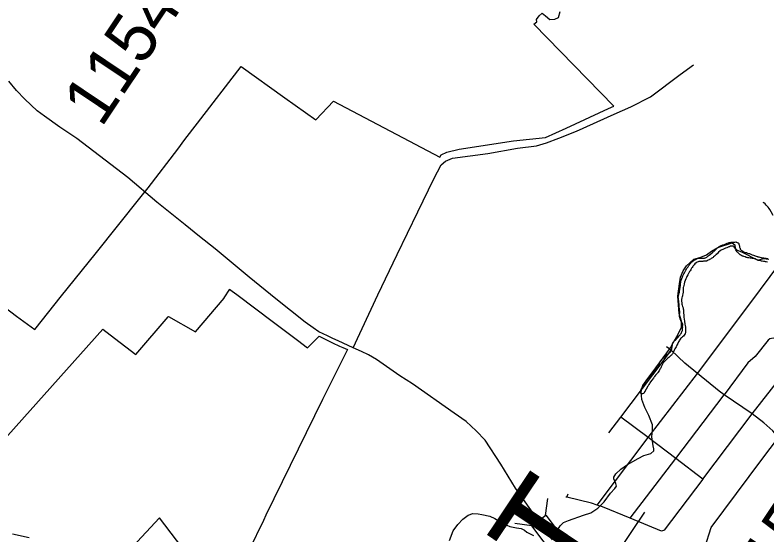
# Model space of a CAD drawing. Extents: x 1716282 to 1717158, y 799307 to 801078.
# Drawn here: x 1716655.2 to 1716763, y 800849.8 to 800924.3 of the extents above; entities that cross this region are included whole.
import ezdxf

# ---------------------------------------------------------------- set-up
doc = ezdxf.new("R2010")
doc.units = 0
for name, color, linetype in [('Exist Boundary Political City Limit New', 7, 'Continuous'), ('Exist Hydrographic Creek Single Shore', 7, 'Continuous'), ('Exist Hydrographic Lake Shore', 7, 'Continuous'), ('Exist Road Non-System Type 51', 7, 'Continuous'), ('Exist Road Secondary Structure Standard Bridge CELL', 7, 'Continuous'), ('Exist Road Secondary Type 20 Attributed', 7, 'Continuous'), ('Exist Road Secondary Type 51 Attributed', 7, 'Continuous'), ('Map Preparation Boundary City Limit Buffer Line', 7, 'Continuous'), ('Old_Level_1', 7, 'Continuous'), ('Prop DSN Text', 7, 'Continuous')]:
    doc.layers.add(name, color=color, linetype=linetype)

msp = doc.modelspace()

# ---------------------------------------------------------------- linework, layer by layer
at = {"layer": 'Exist Boundary Political City Limit New'}
for points in [[(1716698.35, 800909.26), (1716700.87, 800911.93), (1716712.6, 800905.77), (1716716.11, 800903.92), (1716716.33, 800904.26), (1716717.11, 800904.64), (1716718.9, 800905.06), (1716726.69, 800906.25), (1716731.29, 800906.75), (1716734.22, 800908.07), (1716740.32, 800910.88), (1716741.07, 800911.21), (1716729.6, 800922.97), (1716730.03, 800923.3), (1716729.98, 800923.67), (1716730.37, 800924.19), (1716730.78, 800924.55), (1716731.27, 800924.17), (1716731.88, 800923.64), (1716732.59, 800923.71), (1716733.14, 800923.92), (1716733.37, 800924.81)], [(1716651.78, 800883.91), (1716655.44, 800881.15), (1716658.05, 800879.21), (1716661.91, 800884.03), (1716666.72, 800890.04), (1716673.32, 800898.27), (1716674.3, 800899.54), (1716678.55, 800905.07), (1716679.59, 800906.44), (1716681.4, 800908.78), (1716687.64, 800916.89)], [(1716687.64, 800916.89), (1716693.91, 800912.42), (1716698.35, 800909.26)], [(1716681.09, 800878.87), (1716685.21, 800883.73), (1716685.23, 800883.77), (1716686, 800884.98), (1716686.01, 800884.96), (1716687.01, 800884.22), (1716692.27, 800880.27), (1716695.73, 800877.67), (1716697.15, 800876.58), (1716698.83, 800878.28), (1716700.74, 800877.3), (1716701.76, 800876.85), (1716702.2, 800876.66), (1716702.88, 800876.35), (1716699.32, 800869.2), (1716691.2, 800852.62), (1716690.83, 800851.85), (1716688.77, 800847.63)], [(1716648.93, 800858.19), (1716667.83, 800879.27), (1716668.87, 800878.46), (1716672.54, 800875.63), (1716677.2, 800881.04), (1716677.23, 800881.08), (1716681.09, 800878.87)], [(1716680.04, 800846.84), (1716675.95, 800852.25), (1716670.83, 800846.75)], [(1716657.25, 800849.34), (1716654.87, 800849.9)]]:
    msp.add_lwpolyline(points, dxfattribs=at)
at = {"layer": 'Exist Hydrographic Creek Single Shore'}
for points in [[(1716732.6, 800849.32), (1716732.9, 800849.93), (1716732.99, 800850.46), (1716733.38, 800851.06), (1716733.87, 800851.58), (1716734.57, 800851.85), (1716736.72, 800852.6), (1716737.78, 800852.93), (1716738.76, 800853.6), (1716739.7, 800854.5), (1716740.59, 800855.76), (1716741.21, 800856.41), (1716741.47, 800856.79), (1716741.37, 800857.13), (1716741.19, 800857.5), (1716741.08, 800857.81), (1716741.05, 800858.07), (1716741.33, 800858.52), (1716742.05, 800859.22), (1716743, 800859.85), (1716744.57, 800860.75), (1716745.38, 800861.14), (1716746.38, 800861.43), (1716746.78, 800861.81), (1716746.81, 800862.14), (1716746.68, 800862.55), (1716746.53, 800863.83), (1716746.59, 800864.8), (1716746.59, 800865.58), (1716746.09, 800866.9), (1716745.53, 800868.03), (1716745.06, 800869.19), (1716744.99, 800870.34), (1716745.22, 800871.21), (1716745.95, 800872.21), (1716747.09, 800873.73), (1716749.19, 800876.57), (1716749.55, 800877.3), (1716750.31, 800878.54), (1716750.76, 800879.55), (1716750.78, 800880.41), (1716750.45, 800881.52), (1716750.23, 800884.02), (1716750.47, 800885.77), (1716750.6, 800886.73), (1716751.01, 800887.65), (1716751.49, 800888.33), (1716752.54, 800889.3), (1716753.53, 800889.59), (1716754.33, 800889.91), (1716755.07, 800890.45), (1716755.99, 800890.97), (1716758.03, 800891.64), (1716758.39, 800891.37), (1716758.47, 800890.88), (1716758.75, 800890.61), (1716759.35, 800890.36), (1716761.7, 800889.18), (1716762.5, 800889.38), (1716763.26, 800889.32)], [(1716719.42, 800852.05), (1716720.18, 800852.63), (1716720.86, 800852.84), (1716721.6, 800852.82), (1716722.15, 800852.69), (1716723.28, 800852.47), (1716724.01, 800852.13), (1716725.31, 800851.36), (1716726.17, 800850.97), (1716727.12, 800850.79), (1716727.76, 800850.69), (1716728.25, 800850.47), (1716728.61, 800850.18), (1716729.15, 800849.87), (1716729.56, 800849.7)], [(1716717.5, 800848.98), (1716718.04, 800850.35), (1716718.69, 800851.25), (1716719.42, 800852.05)]]:
    msp.add_lwpolyline(points, dxfattribs=at)
at = {"layer": 'Exist Hydrographic Lake Shore'}
for points in [[(1716752.71, 800889.21), (1716752.81, 800889.28), (1716752.89, 800889.31), (1716752.95, 800889.34), (1716753.06, 800889.39), (1716753.15, 800889.42), (1716753.21, 800889.42), (1716753.39, 800889.42), (1716753.53, 800889.43), (1716753.63, 800889.44), (1716753.72, 800889.46), (1716753.88, 800889.46), (1716754.04, 800889.46), (1716754.14, 800889.48), (1716754.2, 800889.5), (1716754.29, 800889.53), (1716754.39, 800889.59), (1716754.48, 800889.67), (1716754.54, 800889.73), (1716754.61, 800889.78), (1716754.72, 800889.87), (1716754.93, 800890.04), (1716755.14, 800890.22), (1716755.26, 800890.31), (1716755.29, 800890.33), (1716755.38, 800890.4), (1716755.49, 800890.5), (1716755.59, 800890.59), (1716755.66, 800890.64), (1716755.7, 800890.7), (1716755.8, 800890.78), (1716755.89, 800890.88), (1716755.99, 800890.96), (1716756.09, 800891.03), (1716756.16, 800891.1), (1716756.25, 800891.15), (1716756.29, 800891.17), (1716756.36, 800891.19), (1716756.47, 800891.24), (1716756.69, 800891.34), (1716756.91, 800891.42), (1716757.02, 800891.47), (1716757.13, 800891.51), (1716757.31, 800891.58), (1716757.49, 800891.64), (1716757.58, 800891.67), (1716757.67, 800891.68), (1716757.75, 800891.7), (1716757.9, 800891.72), (1716758.07, 800891.74), (1716758.16, 800891.76), (1716758.25, 800891.76), (1716758.4, 800891.76), (1716758.53, 800891.77), (1716758.61, 800891.76), (1716758.67, 800891.74), (1716758.76, 800891.7), (1716758.84, 800891.65), (1716758.89, 800891.62), (1716758.94, 800891.58), (1716758.96, 800891.55), (1716758.98, 800891.48), (1716759, 800891.4), (1716759.02, 800891.34), (1716759.04, 800891.29), (1716759.07, 800891.19), (1716759.09, 800891.08), (1716759.1, 800891.03), (1716759.11, 800890.96), (1716759.16, 800890.84), (1716759.19, 800890.73), (1716759.23, 800890.67), (1716759.26, 800890.63), (1716759.33, 800890.58), (1716759.41, 800890.53), (1716759.47, 800890.49), (1716759.54, 800890.44), (1716759.66, 800890.36), (1716759.79, 800890.29), (1716759.93, 800890.26), (1716760.02, 800890.24), (1716760.08, 800890.25), (1716760.14, 800890.22), (1716760.24, 800890.17), (1716760.38, 800890.13), (1716760.52, 800890.09), (1716760.6, 800890.07), (1716760.71, 800890.02), (1716760.9, 800889.94), (1716761.09, 800889.87), (1716761.19, 800889.84), (1716761.24, 800889.82), (1716761.32, 800889.76), (1716761.45, 800889.73), (1716761.6, 800889.69), (1716761.66, 800889.67), (1716761.72, 800889.65), (1716761.83, 800889.63), (1716762, 800889.57), (1716762.18, 800889.52)], [(1716763.07, 800888.88), (1716762.9, 800888.91), (1716762.8, 800888.94), (1716762.69, 800888.95), (1716762.52, 800888.98), (1716762.33, 800888.99), (1716762.22, 800889.01), (1716762.13, 800889.05), (1716761.96, 800889.1), (1716761.8, 800889.13), (1716761.71, 800889.17), (1716761.61, 800889.19), (1716761.46, 800889.27), (1716761.31, 800889.33), (1716761.22, 800889.36), (1716761.12, 800889.38), (1716760.96, 800889.41), (1716760.8, 800889.43), (1716760.71, 800889.44), (1716760.59, 800889.46), (1716760.42, 800889.48), (1716760.25, 800889.5), (1716760.16, 800889.52), (1716760.1, 800889.53), (1716760.02, 800889.56), (1716759.87, 800889.62), (1716759.71, 800889.68), (1716759.62, 800889.71), (1716759.53, 800889.73), (1716759.4, 800889.8), (1716759.28, 800889.87), (1716759.21, 800889.92), (1716759.18, 800889.94), (1716759.09, 800890.03), (1716758.98, 800890.13), (1716758.87, 800890.23), (1716758.8, 800890.3), (1716758.75, 800890.37), (1716758.66, 800890.51), (1716758.57, 800890.64), (1716758.52, 800890.71), (1716758.47, 800890.78), (1716758.41, 800890.91), (1716758.32, 800891.05), (1716758.18, 800891.14), (1716758.01, 800891.17), (1716757.81, 800891.14), (1716757.65, 800891.09), (1716757.56, 800891.06), (1716757.46, 800891.01), (1716757.27, 800890.94), (1716757.09, 800890.87), (1716756.99, 800890.82), (1716756.89, 800890.77), (1716756.71, 800890.7), (1716756.55, 800890.64), (1716756.44, 800890.59), (1716756.31, 800890.49), (1716756.09, 800890.28), (1716755.86, 800890.07), (1716755.75, 800889.98), (1716755.71, 800889.94), (1716755.67, 800889.91), (1716755.6, 800889.84), (1716755.48, 800889.72), (1716755.36, 800889.62), (1716755.28, 800889.55), (1716755.19, 800889.49), (1716755.04, 800889.41), (1716754.9, 800889.32), (1716754.8, 800889.27), (1716754.71, 800889.22), (1716754.57, 800889.14), (1716754.42, 800889.06)], [(1716762.18, 800889.52), (1716762.3, 800889.49), (1716762.39, 800889.49), (1716762.57, 800889.47), (1716762.74, 800889.44), (1716762.86, 800889.44), (1716762.97, 800889.41), (1716763.16, 800889.38)], [(1716754.42, 800889.06), (1716754.34, 800889.03), (1716754.25, 800889.02), (1716754.09, 800889.01), (1716753.94, 800888.99), (1716753.83, 800888.98), (1716753.73, 800888.97), (1716753.54, 800888.98), (1716753.37, 800888.98), (1716753.27, 800888.97), (1716753.16, 800888.93), (1716753.01, 800888.86), (1716752.85, 800888.76), (1716752.69, 800888.63), (1716752.58, 800888.5), (1716752.52, 800888.43), (1716752.46, 800888.35), (1716752.37, 800888.23), (1716752.28, 800888.1), (1716752.22, 800888.02), (1716752.17, 800887.93), (1716752.08, 800887.77), (1716752, 800887.62), (1716751.93, 800887.53), (1716751.88, 800887.42), (1716751.78, 800887.25), (1716751.66, 800887.04), (1716751.55, 800886.83), (1716751.47, 800886.67), (1716751.42, 800886.58), (1716751.37, 800886.46), (1716751.29, 800886.22), (1716751.21, 800886), (1716751.18, 800885.89), (1716751.16, 800885.82), (1716751.13, 800885.72), (1716751.08, 800885.54), (1716751.04, 800885.35), (1716751.01, 800885.25), (1716751.01, 800885.15), (1716751, 800884.97), (1716751.01, 800884.79), (1716751, 800884.69), (1716750.99, 800884.57), (1716750.95, 800884.35), (1716750.92, 800884.13), (1716750.9, 800884.02), (1716750.87, 800883.93), (1716750.82, 800883.77), (1716750.77, 800883.53), (1716750.77, 800883.26), (1716750.81, 800883.04), (1716750.8, 800882.92), (1716750.83, 800882.85), (1716750.87, 800882.72), (1716750.92, 800882.52), (1716750.98, 800882.31), (1716751.01, 800882.15), (1716751.03, 800882.07), (1716751.05, 800882.02), (1716751.06, 800881.88), (1716751.07, 800881.59), (1716751.09, 800881.29), (1716751.11, 800881.13), (1716751.12, 800880.99), (1716751.15, 800880.71), (1716751.19, 800880.42), (1716751.21, 800880.29), (1716751.23, 800880.18), (1716751.26, 800880), (1716751.29, 800879.81), (1716751.31, 800879.73), (1716751.33, 800879.65), (1716751.33, 800879.52), (1716751.35, 800879.4), (1716751.36, 800879.32), (1716751.35, 800879.26), (1716751.35, 800879.14), (1716751.36, 800879.02), (1716751.35, 800878.95), (1716751.35, 800878.88), (1716751.32, 800878.76), (1716751.28, 800878.65), (1716751.28, 800878.57), (1716751.24, 800878.53), (1716751.16, 800878.41), (1716751.04, 800878.28), (1716750.91, 800878.17), (1716750.8, 800878.08), (1716750.74, 800878.04), (1716750.69, 800877.97), (1716750.57, 800877.83), (1716750.46, 800877.68), (1716750.41, 800877.59), (1716750.35, 800877.47), (1716750.23, 800877.22), (1716750.11, 800876.97), (1716750.04, 800876.84), (1716749.99, 800876.75), (1716749.9, 800876.61)], [(1716751.29, 800887.53), (1716751.38, 800887.71), (1716751.48, 800887.87), (1716751.53, 800887.97), (1716751.59, 800888.05), (1716751.71, 800888.21), (1716751.83, 800888.38), (1716751.89, 800888.47), (1716751.93, 800888.53), (1716751.98, 800888.58), (1716752.07, 800888.7), (1716752.17, 800888.82), (1716752.22, 800888.88), (1716752.28, 800888.94), (1716752.38, 800889), (1716752.49, 800889.08), (1716752.54, 800889.12), (1716752.6, 800889.16), (1716752.71, 800889.21)], [(1716748.77, 800875.69), (1716748.84, 800875.74), (1716748.9, 800875.79), (1716749.01, 800875.88), (1716749.12, 800875.97), (1716749.19, 800876.03), (1716749.22, 800876.09), (1716749.28, 800876.21), (1716749.35, 800876.34), (1716749.37, 800876.4), (1716749.39, 800876.48), (1716749.4, 800876.61), (1716749.43, 800876.74), (1716749.43, 800876.81), (1716749.44, 800876.89), (1716749.46, 800877.03), (1716749.48, 800877.16), (1716749.48, 800877.22), (1716749.52, 800877.29), (1716749.56, 800877.39), (1716749.62, 800877.47), (1716749.65, 800877.5), (1716749.7, 800877.56), (1716749.8, 800877.64), (1716749.92, 800877.7), (1716749.97, 800877.76), (1716750.06, 800877.87), (1716750.25, 800878.08), (1716750.42, 800878.3), (1716750.51, 800878.4), (1716750.56, 800878.45), (1716750.64, 800878.55), (1716750.71, 800878.63), (1716750.74, 800878.67), (1716750.77, 800878.77), (1716750.82, 800878.9), (1716750.87, 800879.04), (1716750.9, 800879.1), (1716750.9, 800879.17), (1716750.92, 800879.29), (1716750.92, 800879.4), (1716750.93, 800879.48), (1716750.94, 800879.56), (1716750.93, 800879.73), (1716750.94, 800879.9), (1716750.95, 800879.97), (1716750.91, 800880.06), (1716750.84, 800880.18), (1716750.78, 800880.3), (1716750.74, 800880.35), (1716750.7, 800880.41), (1716750.68, 800880.45), (1716750.65, 800880.53), (1716750.62, 800880.59), (1716750.6, 800880.64), (1716750.58, 800880.71), (1716750.56, 800880.79), (1716750.54, 800880.93), (1716750.5, 800881.1), (1716750.48, 800881.19), (1716750.49, 800881.29), (1716750.5, 800881.45), (1716750.51, 800881.61), (1716750.53, 800881.69), (1716750.52, 800881.78), (1716750.5, 800881.94), (1716750.47, 800882.1), (1716750.47, 800882.17), (1716750.47, 800882.23), (1716750.45, 800882.41), (1716750.42, 800882.79), (1716750.4, 800883.17), (1716750.37, 800883.34), (1716750.35, 800883.42), (1716750.34, 800883.49), (1716750.32, 800883.65), (1716750.31, 800883.81), (1716750.3, 800883.91), (1716750.33, 800884.02), (1716750.38, 800884.23), (1716750.45, 800884.44), (1716750.47, 800884.55), (1716750.5, 800884.7), (1716750.54, 800884.97), (1716750.57, 800885.25), (1716750.59, 800885.4), (1716750.6, 800885.53), (1716750.64, 800885.77), (1716750.67, 800886), (1716750.67, 800886.11), (1716750.69, 800886.15), (1716750.74, 800886.3), (1716750.82, 800886.54), (1716750.9, 800886.78), (1716750.94, 800886.9), (1716750.99, 800887), (1716751.08, 800887.19), (1716751.18, 800887.35), (1716751.24, 800887.44), (1716751.29, 800887.53)], [(1716749.9, 800876.61), (1716749.81, 800876.45), (1716749.76, 800876.37), (1716749.71, 800876.26), (1716749.61, 800876.03), (1716749.5, 800875.82), (1716749.46, 800875.71), (1716749.4, 800875.65), (1716749.31, 800875.56), (1716749.23, 800875.48), (1716749.18, 800875.43), (1716749.15, 800875.38), (1716749.05, 800875.31), (1716748.95, 800875.21), (1716748.81, 800875.1), (1716748.7, 800875.03), (1716748.64, 800874.99), (1716748.56, 800874.89), (1716748.4, 800874.71), (1716748.23, 800874.53), (1716748.15, 800874.43), (1716748.1, 800874.37), (1716748.03, 800874.23), (1716747.95, 800874.04), (1716747.86, 800873.86), (1716747.81, 800873.72), (1716747.77, 800873.65), (1716747.68, 800873.52), (1716747.54, 800873.31), (1716747.38, 800873.08), (1716747.3, 800872.98), (1716747.22, 800872.87), (1716747.06, 800872.67), (1716746.91, 800872.48), (1716746.84, 800872.39), (1716746.8, 800872.35), (1716746.73, 800872.23), (1716746.53, 800871.96), (1716746.33, 800871.7), (1716746.23, 800871.57), (1716746.17, 800871.48), (1716746.07, 800871.33), (1716745.98, 800871.17), (1716745.93, 800871.1), (1716745.45, 800870.25), (1716745.42, 800870.22), (1716745.41, 800870.13), (1716745.34, 800870.06), (1716745.19, 800870.02), (1716745.05, 800870.02), (1716744.98, 800870.03), (1716744.95, 800870.07), (1716744.93, 800870.17), (1716744.92, 800870.33), (1716744.95, 800870.48), (1716744.98, 800870.6), (1716745, 800870.66), (1716745.04, 800870.72), (1716745.12, 800870.86), (1716745.2, 800870.99), (1716745.24, 800871.06), (1716745.33, 800871.19), (1716745.47, 800871.44), (1716745.63, 800871.69), (1716745.7, 800871.8), (1716745.76, 800871.9), (1716745.86, 800872.03), (1716745.94, 800872.16), (1716746, 800872.22), (1716746.06, 800872.29), (1716746.17, 800872.4), (1716746.29, 800872.52), (1716746.34, 800872.57), (1716746.37, 800872.61), (1716746.46, 800872.75), (1716746.67, 800873.03), (1716746.89, 800873.32), (1716746.99, 800873.45), (1716747.05, 800873.51), (1716747.15, 800873.62), (1716747.25, 800873.71), (1716747.3, 800873.76), (1716747.35, 800873.82), (1716747.44, 800873.93), (1716747.55, 800874.1), (1716747.59, 800874.26), (1716747.62, 800874.41), (1716747.64, 800874.48), (1716747.71, 800874.57), (1716747.82, 800874.75), (1716747.96, 800874.92), (1716748, 800875.01), (1716748.03, 800875.05), (1716748.09, 800875.11), (1716748.24, 800875.23), (1716748.37, 800875.37), (1716748.44, 800875.44), (1716748.5, 800875.49), (1716748.64, 800875.59), (1716748.77, 800875.69)]]:
    msp.add_lwpolyline(points, dxfattribs=at)
at = {"layer": 'Exist Road Non-System Type 51'}
for p, q in [((1716745.98, 800863.75), (1716753.06, 800872.92)), ((1716749.94, 800860.74), (1716756.87, 800869.86)), ((1716760.88, 800867.11), (1716756.87, 800869.86)), ((1716753.81, 800857.78), (1716760.88, 800867.11)), ((1716745.98, 800863.75), (1716742.07, 800866.66)), ((1716738.66, 800854.05), (1716745.98, 800863.75)), ((1716749.94, 800860.74), (1716745.98, 800863.75)), ((1716743.41, 800852.17), (1716749.94, 800860.74)), ((1716753.81, 800857.78), (1716749.94, 800860.74)), ((1716734.32, 800855.17), (1716734.2, 800855.19))]:
    msp.add_line(p, q, dxfattribs=at)
for points in [[(1716763.91, 800895.56), (1716763.64, 800896.08), (1716763.45, 800896.4), (1716763.33, 800896.58), (1716763.19, 800896.74), (1716763.06, 800896.9), (1716762.91, 800897.06), (1716762.74, 800897.22), (1716762.56, 800897.37), (1716762.48, 800897.43)], [(1716753.06, 800872.92), (1716760.86, 800883.26), (1716764.71, 800888.51), (1716764.9, 800888.94)], [(1716767.46, 800875.65), (1716764.4, 800877.86), (1716764.2, 800877.94), (1716763.91, 800877.98), (1716763.65, 800877.95), (1716763.41, 800877.87), (1716763.17, 800877.7), (1716761.31, 800875.36), (1716760.29, 800874.44), (1716756.87, 800869.86)], [(1716749.29, 800876.24), (1716748.63, 800876.74)], [(1716742.07, 800866.66), (1716748.16, 800874.67), (1716749.29, 800876.24)], [(1716753.06, 800872.92), (1716751.26, 800874.38), (1716749.29, 800876.24)], [(1716760.88, 800867.11), (1716766.43, 800874.2), (1716767.46, 800875.65)], [(1716756.87, 800869.86), (1716756.15, 800870.36), (1716753.06, 800872.92)], [(1716764.69, 800863.73), (1716763.87, 800864.7), (1716762.58, 800865.84), (1716760.88, 800867.11)], [(1716740.37, 800864.4), (1716742.07, 800866.66)], [(1716752.27, 800844.27), (1716753.04, 800845.53), (1716753.78, 800847.07), (1716754.12, 800847.97), (1716755.02, 800850.83), (1716762.26, 800860.6), (1716764.69, 800863.73)], [(1716753.81, 800857.78), (1716748.3, 800850.47), (1716748.2, 800850.43), (1716747.92, 800850.32), (1716743.41, 800852.17)], [(1716734.32, 800855.17), (1716734.53, 800855.68)], [(1716738.66, 800854.05), (1716737.86, 800854.32), (1716734.32, 800855.17)], [(1716743.41, 800852.17), (1716739.44, 800853.79), (1716738.66, 800854.05)]]:
    msp.add_lwpolyline(points, dxfattribs=at)
at = {"layer": 'Exist Road Secondary Structure Standard Bridge CELL'}
for p, q in [((1716731.27, 800852.57), (1716731.61, 800855)), ((1716729.31, 800851.08), (1716726.87, 800851.42))]:
    msp.add_line(p, q, dxfattribs=at)
msp.add_lwpolyline([(1716732.55, 800846.77), (1716729.3, 800851.08), (1716731.31, 800852.59), (1716734.56, 800848.29)], close=True, dxfattribs=at)
at = {"layer": 'Exist Road Secondary Type 20 Attributed'}
msp.add_lwpolyline([(1716703.7, 800876.58), (1716707.25, 800884.2), (1716710.02, 800889.99), (1716712.99, 800896.08), (1716715.25, 800900.81), (1716716.32, 800902.81), (1716716.92, 800903.35), (1716717.94, 800903.77), (1716722.99, 800904.45), (1716727.26, 800905.22), (1716729.96, 800905.54), (1716731.41, 800905.95), (1716733.19, 800906.66), (1716735.71, 800907.66), (1716741.13, 800910.06), (1716743.52, 800911.11), (1716746.33, 800912.55), (1716750.55, 800915.75), (1716752.48, 800917.14)], dxfattribs=at)
at = {"layer": 'Exist Road Secondary Type 51 Attributed'}
for points in [[(1716703.7, 800876.58), (1716701.56, 800877.59), (1716700.77, 800877.91), (1716700.03, 800878.3), (1716698.77, 800878.9), (1716697.96, 800879.44), (1716696.84, 800880.27), (1716692.61, 800883.63), (1716688.81, 800886.74), (1716683.92, 800890.76), (1716681.68, 800892.55), (1716679.61, 800894.22), (1716675.56, 800897.48), (1716671.38, 800900.99), (1716664.08, 800906.58), (1716661.64, 800908.22), (1716659.44, 800909.8), (1716658.42, 800910.56), (1716656.63, 800912.21), (1716655.42, 800913.48), (1716654.35, 800914.82)], [(1716732.29, 800849.06), (1716728.91, 800853.7), (1716726.97, 800856.5), (1716724.87, 800859.92), (1716722.62, 800863.35), (1716721.35, 800864.7), (1716719.89, 800866.04), (1716718.2, 800867.21), (1716712.18, 800871.41), (1716710.38, 800872.59), (1716707.06, 800874.9), (1716705.88, 800875.59), (1716704.9, 800876.07), (1716703.7, 800876.58)]]:
    msp.add_lwpolyline(points, dxfattribs=at)
at = {"layer": 'Map Preparation Boundary City Limit Buffer Line'}
for points in [[(1716681.09, 800878.87), (1716685.21, 800883.73), (1716685.23, 800883.77), (1716686, 800884.98), (1716686.01, 800884.96), (1716687.01, 800884.22), (1716692.27, 800880.27), (1716695.73, 800877.67), (1716697.15, 800876.58), (1716698.83, 800878.28), (1716700.74, 800877.3), (1716701.76, 800876.85), (1716702.2, 800876.66), (1716702.88, 800876.35), (1716699.32, 800869.2), (1716691.2, 800852.62), (1716690.83, 800851.85), (1716688.77, 800847.63)], [(1716648.93, 800858.19), (1716667.83, 800879.27), (1716668.87, 800878.46), (1716672.54, 800875.63), (1716677.2, 800881.04), (1716677.23, 800881.08), (1716681.09, 800878.87)], [(1716680.04, 800846.84), (1716675.95, 800852.25), (1716670.83, 800846.75)], [(1716657.25, 800849.34), (1716654.87, 800849.9)]]:
    msp.add_lwpolyline(points, dxfattribs=at)
at = {"layer": 'Prop DSN Text'}
msp.add_line((1716692.04, 800773.2), (1716745.49, 800853.06), dxfattribs=at)

# ---------------------------------------------------------------- texts
at = {"layer": 'Old_Level_1'}
for s, p in [('1154', (1716667.59, 800908.03)), ('1156', (1716761.81, 800838.28))]:
    msp.add_text(s, height=7.128, rotation=56.2051, dxfattribs=at).set_placement(p)
at = {"layer": 'Prop DSN Text'}
msp.add_text('PROJECT ', height=14.701, rotation=56.2051, dxfattribs=at).set_placement((1716690.5, 800774.97))

doc.saveas('drawing.dxf')
